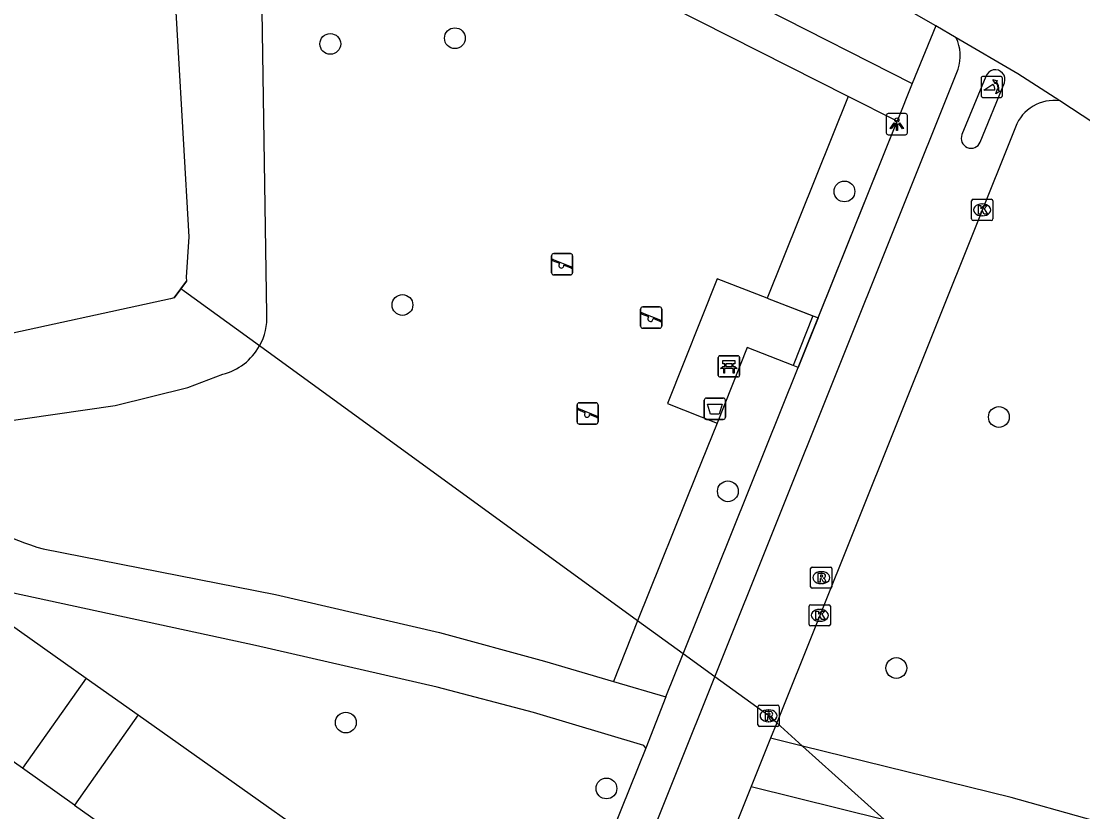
# Model space of a CAD drawing. Extents: x 162812 to 163818, y 381639 to 382470.
# Drawn here: x 163087.58 to 163137.5, y 381964.95 to 382002.14 of the extents above; entities that cross this region are included whole.
import ezdxf

# ---------------------------------------------------------------- set-up
doc = ezdxf.new("R2010")
doc.units = 0
for name, color, linetype in [('IMGEO_Afvalbak', 7, 'Continuous'), ('IMGEO_Bank', 7, 'Continuous'), ('IMGEO_Boom', 7, 'Continuous'), ('IMGEO_Damwand', 7, 'Continuous'), ('IMGEO_Duiker', 7, 'Continuous'), ('IMGEO_Fietspad_gesloten', 7, 'Continuous'), ('IMGEO_Groenvoorziening', 7, 'Continuous'), ('IMGEO_Haag', 7, 'Continuous'), ('IMGEO_Kolk', 7, 'Continuous'), ('IMGEO_Lichtpunt', 7, 'Continuous'), ('IMGEO_Meer_plas_ven_vijver', 7, 'Continuous'), ('IMGEO_Poller', 7, 'Continuous'), ('IMGEO_Rijbaan_lokaal_open', 7, 'Continuous'), ('IMGEO_Rioolput', 7, 'Continuous'), ('IMGEO_Speelvoorziening', 7, 'Continuous'), ('IMGEO_Voetpad_gesloten', 7, 'Continuous'), ('IMGEO_Voetpad_open', 7, 'Continuous')]:
    doc.layers.add(name, color=color, linetype=linetype)

msp = doc.modelspace()

# ---------------------------------------------------------------- linework, layer by layer
at = {"layer": 'IMGEO_Afvalbak'}
for p, q in [((163119.705, 381983.508), (163119.705, 381984.308)), ((163119.705, 381984.308), (163119.705, 381983.508)), ((163119.805, 381984.408), (163120.595, 381984.408)), ((163120.595, 381984.408), (163119.805, 381984.408)), ((163120.695, 381984.308), (163120.695, 381983.508)), ((163120.695, 381983.508), (163120.695, 381984.308)), ((163120.595, 381983.408), (163119.805, 381983.408)), ((163119.805, 381983.408), (163120.595, 381983.408))]:
    msp.add_line(p, q, dxfattribs=at)
msp.add_lwpolyline([(163119.848, 381984.122), (163120.552, 381984.122), (163120.403, 381983.652), (163119.997, 381983.652), (163119.848, 381984.122)], dxfattribs=at)
for centre, start, end in [((163119.805, 381984.308), 90, 180), ((163119.805, 381984.308), 90, 180), ((163120.595, 381984.308), 0, 90), ((163120.595, 381984.308), 360, 90), ((163119.805, 381983.508), 180, 270), ((163119.805, 381983.508), 180, 270), ((163120.595, 381983.508), 270, 0), ((163120.595, 381983.508), 270, 0)]:
    msp.add_arc(centre, 0.1, start, end, dxfattribs=at)
at = {"layer": 'IMGEO_Bank'}
for p, q in [((163120.362, 381985.478), (163120.362, 381986.319)), ((163120.362, 381986.319), (163120.362, 381985.478)), ((163120.437, 381986.403), (163121.278, 381986.403)), ((163121.278, 381986.403), (163120.437, 381986.403)), ((163121.362, 381986.328), (163121.362, 381985.487)), ((163121.362, 381985.487), (163121.362, 381986.328)), ((163121.059, 381985.801), (163120.666, 381985.801)), ((163120.671, 381985.909), (163120.671, 381986.015)), ((163120.715, 381986.015), (163120.715, 381985.909)), ((163121.003, 381986.021), (163120.721, 381986.021)), ((163120.721, 381985.903), (163121.003, 381985.903)), ((163121.009, 381985.909), (163121.009, 381986.015)), ((163121.053, 381986.015), (163121.053, 381985.909)), ((163121.287, 381985.403), (163120.446, 381985.403)), ((163120.446, 381985.403), (163121.287, 381985.403))]:
    msp.add_line(p, q, dxfattribs=at)
for points in [[(163120.609, 381985.801), (163120.467, 381985.801), (163120.579, 381985.903), (163120.665, 381985.903)], [(163120.665, 381986.021), (163120.579, 381986.021), (163120.579, 381986.182), (163121.142, 381986.182), (163121.142, 381986.021), (163121.059, 381986.021)], [(163121.059, 381985.903), (163121.142, 381985.903), (163121.254, 381985.801), (163121.115, 381985.801)], [(163120.659, 381985.794), (163120.659, 381985.587), (163120.616, 381985.587), (163120.616, 381985.794)], [(163121.109, 381985.794), (163121.109, 381985.587), (163121.065, 381985.587), (163121.065, 381985.794)]]:
    msp.add_lwpolyline(points, dxfattribs=at)
for centre, radius, start, end in [((163120.44, 381986.325), 0.0779, 92.4484, 184.2845), ((163120.44, 381986.325), 0.0779, 92.4484, 184.2845), ((163121.284, 381986.325), 0.0779, 2.4484, 94.2845), ((163121.284, 381986.325), 0.0779, 2.4484, 94.2845), ((163120.609, 381985.794), 0.00671, 2.8957, 87.1043), ((163120.666, 381985.794), 0.00671, 92.8957, 177.1043), ((163120.664, 381986.014), 0.00671, 2.8957, 87.1043), ((163120.664, 381985.91), 0.00671, 272.8957, 357.1043), ((163120.721, 381986.014), 0.00671, 92.8957, 177.1043), ((163120.721, 381985.91), 0.00671, 182.8957, 267.1043), ((163121.003, 381986.014), 0.00671, 2.8957, 87.1043), ((163121.003, 381985.91), 0.00671, 272.8957, 357.1043), ((163121.06, 381986.014), 0.00671, 92.8957, 177.1043), ((163121.06, 381985.91), 0.00671, 182.8957, 267.1043), ((163121.058, 381985.794), 0.00671, 2.8957, 87.1043), ((163121.115, 381985.794), 0.00671, 92.8957, 177.1043), ((163120.44, 381985.481), 0.0779, 182.4484, 274.2845), ((163120.44, 381985.481), 0.0779, 182.4484, 274.2845), ((163121.284, 381985.481), 0.0779, 272.4484, 4.2845), ((163121.284, 381985.481), 0.0779, 272.4484, 4.2845)]:
    msp.add_arc(centre, radius, start, end, dxfattribs=at)
at = {"layer": 'IMGEO_Boom'}
for centre in [(163107.976, 382001.34), (163102.116, 382001.071), (163126.295, 381994.132), (163105.51, 381988.791), (163133.557, 381983.521), (163120.814, 381980.026), (163128.735, 381971.712), (163102.847, 381969.145), (163115.104, 381966.046)]:
    msp.add_circle(centre, 0.489, dxfattribs=at)
at = {"layer": 'IMGEO_Damwand'}
msp.add_lwpolyline([(163094.783, 381989.125), (163095.354, 381989.914)], dxfattribs=at)
at = {"layer": 'IMGEO_Duiker'}
msp.add_lwpolyline([(163148.781, 381946.026), (163148.61, 381946.179), (163144.629, 381949.763), (163143.611, 381950.679), (163141.378, 381952.689), (163128.16, 381964.586), (163124.319, 381968.044), (163123.111, 381969.13), (163122.736, 381969.468), (163120.198, 381971.297), (163118.709, 381972.38), (163116.57, 381973.935), (163098.789, 381986.862), (163095.264, 381989.424), (163095.091, 381989.55)], dxfattribs=at)
at = {"layer": 'IMGEO_Fietspad_gesloten'}
for points in [[(163114.729, 381957.637), (163120.198, 381971.297), (163131.643, 381999.882)], [(163132.945, 381999.546), (163131.818, 381996.804)], [(163132.678, 381996.45), (163133.819, 381999.246)], [(163134.332, 381997.163), (163123.111, 381969.13), (163122.824, 381968.413)], [(163122.824, 381968.413), (163121.916, 381966.144)], [(163121.916, 381966.144), (163116.224, 381951.922)]]:
    msp.add_lwpolyline(points, dxfattribs=at)
for centre, radius, start, end in [((163129.694, 382000.507), 2.047, 342.2263, 24.6611), ((163133.383, 381999.398), 0.462, 340.781, 161.3294), ((163136.158, 381996.456), 1.958, 82.1988, 158.8304), ((163132.249, 381996.629), 0.465, 157.902, 337.3511)]:
    msp.add_arc(centre, radius, start, end, dxfattribs=at)
at = {"layer": 'IMGEO_Groenvoorziening'}
for points in [[(163099.134, 381988.352), (163098.849, 382006.72)], [(163086.35, 381983.254), (163092.008, 381984.067), (163095.418, 381984.913), (163097.059, 381985.529)]]:
    msp.add_lwpolyline(points, dxfattribs=at)
for centre, radius, start, end in [((163096.357, 381988.21), 2.781, 331.0004, 2.9261), ((163096.375, 381988.205), 2.762, 284.3284, 330.9015)]:
    msp.add_arc(centre, radius, start, end, dxfattribs=at)
at = {"layer": 'IMGEO_Haag'}
for points in [[(163126.47, 381998.601), (163122.661, 381989.11)], [(163124.498, 381986.798), (163128.77, 381997.436)], [(163122.661, 381989.11), (163124.804, 381988.287), (163123.89, 381985.944)], [(163124.12, 381985.855), (163124.498, 381986.798)], [(163123.89, 381985.944), (163123.89, 381985.944), (163121.727, 381986.783)], [(163118.709, 381972.38), (163124.12, 381985.855)], [(163120.302, 381983.233), (163119.337, 381980.828), (163116.57, 381973.935), (163115.427, 381971.085)]]:
    msp.add_lwpolyline(points, dxfattribs=at)
at = {"layer": 'IMGEO_Kolk'}
for p, q in [((163132.27, 381992.838), (163132.27, 381993.69)), ((163132.345, 381993.764), (163133.197, 381993.764)), ((163132.758, 381993.544), (163132.783, 381993.544)), ((163133.271, 381993.69), (163133.271, 381992.838)), ((163132.781, 381992.984), (163132.756, 381992.984)), ((163133.197, 381992.764), (163132.345, 381992.764)), ((163124.636, 381973.765), (163124.636, 381974.617)), ((163124.711, 381974.691), (163125.563, 381974.691)), ((163125.124, 381974.471), (163125.149, 381974.471)), ((163125.637, 381974.617), (163125.637, 381973.765)), ((163125.147, 381973.911), (163125.122, 381973.911)), ((163125.563, 381973.691), (163124.711, 381973.691))]:
    msp.add_line(p, q, dxfattribs=at)
for points in [[(163132.27, 381992.838), (163132.27, 381993.69)], [(163132.345, 381993.764), (163133.197, 381993.764)], [(163132.591, 381993.464), (163132.714, 381993.464), (163132.714, 381993.313), (163132.844, 381993.464), (163133.008, 381993.464), (163132.862, 381993.313), (163133.015, 381993.064), (163132.863, 381993.064), (163132.778, 381993.228), (163132.714, 381993.161), (163132.714, 381993.064), (163132.591, 381993.064), (163132.591, 381993.464)], [(163133.271, 381993.69), (163133.271, 381992.838)], [(163133.197, 381992.764), (163132.345, 381992.764)], [(163124.636, 381973.765), (163124.636, 381974.617)], [(163124.711, 381974.691), (163125.563, 381974.691)], [(163124.957, 381974.391), (163125.08, 381974.391), (163125.08, 381974.24), (163125.21, 381974.391), (163125.374, 381974.391), (163125.228, 381974.24), (163125.381, 381973.991), (163125.229, 381973.991), (163125.144, 381974.155), (163125.08, 381974.088), (163125.08, 381973.991), (163124.957, 381973.991), (163124.957, 381974.391)], [(163125.637, 381974.617), (163125.637, 381973.765)], [(163125.563, 381973.691), (163124.711, 381973.691)]]:
    msp.add_lwpolyline(points, dxfattribs=at)
for centre, start, end in [((163132.347, 381993.688), 91.552, 178.448), ((163132.347, 381993.688), 91.552, 178.448), ((163133.195, 381993.688), 1.552, 88.448), ((163133.195, 381993.688), 1.552, 88.448), ((163132.347, 381992.84), 181.552, 268.448), ((163132.347, 381992.84), 181.552, 268.448), ((163133.195, 381992.84), 271.552, 358.448), ((163133.195, 381992.84), 271.552, 358.448), ((163124.713, 381974.615), 91.552, 178.448), ((163124.713, 381974.615), 91.552, 178.448), ((163125.561, 381974.615), 1.552, 88.448), ((163125.561, 381974.615), 1.552, 88.448), ((163124.713, 381973.767), 181.552, 268.448), ((163124.713, 381973.767), 181.552, 268.448), ((163125.561, 381973.767), 271.552, 358.448), ((163125.561, 381973.767), 271.552, 358.448)]:
    msp.add_arc(centre, 0.0765, start, end, dxfattribs=at)
for centre, major_axis, ratio, start_param, end_param in [((163132.757, 381993.264), (-0.387, 0.002), 0.722429, 4.712389, 7.853982), ((163132.782, 381993.264), (-0.39, 0.002), 0.717154, 1.570796, 4.712389), ((163125.123, 381974.191), (-0.387, 0.002), 0.722429, 4.712389, 7.853982), ((163125.148, 381974.191), (-0.39, 0.002), 0.717154, 1.570796, 4.712389)]:
    msp.add_ellipse(centre, major_axis=major_axis, ratio=ratio, start_param=start_param, end_param=end_param, dxfattribs=at)
at = {"layer": 'IMGEO_Lichtpunt'}
for p, q in [((163129.162, 381997.792), (163128.354, 381997.792)), ((163129.162, 381997.792), (163128.354, 381997.792)), ((163128.26, 381997.697), (163128.26, 381996.89)), ((163128.26, 381997.697), (163128.26, 381996.89)), ((163129.256, 381996.89), (163129.256, 381997.697)), ((163129.256, 381996.89), (163129.256, 381997.697)), ((163128.354, 381996.796), (163129.162, 381996.796)), ((163128.354, 381996.796), (163129.162, 381996.796))]:
    msp.add_line(p, q, dxfattribs=at)
for points in [[(163128.634, 381997.361), (163128.673, 381997.333), (163128.485, 381997.071), (163128.447, 381997.098), (163128.634, 381997.361)], [(163128.736, 381997.313), (163128.783, 381997.313), (163128.783, 381996.991), (163128.736, 381996.991), (163128.736, 381997.313)], [(163128.846, 381997.333), (163128.884, 381997.36), (163129.071, 381997.098), (163129.032, 381997.07), (163128.846, 381997.333)]]:
    msp.add_lwpolyline(points, dxfattribs=at)
msp.add_circle((163128.759, 381997.495), 0.0994, dxfattribs=at)
for centre, start, end in [((163128.354, 381997.697), 90, 180), ((163128.354, 381997.697), 90, 180), ((163129.162, 381997.697), 0, 90), ((163129.162, 381997.697), 0, 90), ((163128.354, 381996.89), 180, 270), ((163128.354, 381996.89), 180, 270), ((163129.162, 381996.89), 270, 0), ((163129.162, 381996.89), 270, 360)]:
    msp.add_arc(centre, 0.0946, start, end, dxfattribs=at)
at = {"layer": 'IMGEO_Meer_plas_ven_vijver'}
msp.add_lwpolyline([(163094.658, 382005.836), (163095.463, 381991.998), (163095.332, 381990.101), (163095.354, 381989.914), (163094.783, 381989.125), (163094.601, 381989.078), (163085.948, 381987.205)], dxfattribs=at)
at = {"layer": 'IMGEO_Poller'}
for p, q in [((163132.724, 381999.449), (163132.724, 381998.642)), ((163132.724, 381999.449), (163132.724, 381998.642)), ((163133.626, 381999.544), (163132.818, 381999.544)), ((163133.626, 381999.544), (163132.818, 381999.544)), ((163133.72, 381998.642), (163133.72, 381999.449)), ((163133.72, 381998.642), (163133.72, 381999.449)), ((163132.818, 381998.547), (163133.626, 381998.547)), ((163132.818, 381998.547), (163133.626, 381998.547))]:
    msp.add_line(p, q, dxfattribs=at)
for points in [[(163133.403, 381999.273), (163133.391, 381999.2), (163133.266, 381999.405)], [(163133.266, 381999.405), (163133.497, 381999.339), (163133.426, 381999.307)], [(163133.359, 381998.9), (163132.846, 381998.9), (163133.276, 381999.175)], [(163133.419, 381998.728), (163133.485, 381998.959), (163133.515, 381998.891)], [(163133.551, 381998.864), (163133.623, 381998.853), (163133.419, 381998.728)]]:
    msp.add_lwpolyline(points, dxfattribs=at)
for centre, radius, start, end in [((163132.818, 381999.449), 0.0946, 90, 180), ((163132.818, 381999.449), 0.0946, 90, 180), ((163133.045, 381998.96), 0.516, 349.3569, 42.2912), ((163133.626, 381999.449), 0.0946, 0, 90), ((163133.626, 381999.449), 0.0946, 0, 90), ((163133.031, 381998.95), 0.332, 351.3247, 42.4854), ((163133.045, 381998.96), 0.476, 351.7527, 41.1691), ((163132.818, 381998.642), 0.0946, 180, 270), ((163132.818, 381998.642), 0.0946, 180, 270), ((163133.626, 381998.642), 0.0946, 270, 0), ((163133.626, 381998.642), 0.0946, 270, 0)]:
    msp.add_arc(centre, radius, start, end, dxfattribs=at)
at = {"layer": 'IMGEO_Rijbaan_lokaal_open'}
for points in [[(163087.644, 381967.002), (163041.126, 382000), (163000, 382029.075), (162986.475, 382038.685), (162978.206, 382044.6), (162971.264, 382049.436), (162965.988, 382053.161), (162963.554, 382054.88), (162962.384, 382055.718), (162958.651, 382058.394), (162951.212, 382063.853), (162951.044, 382063.961)], [(163130.588, 382001.916), (163125.34, 382004.935)], [(163131.554, 382001.361), (163130.588, 382001.916)], [(163136.424, 381998.396), (163134.441, 381999.67), (163131.554, 382001.361)], [(163142.323, 381994.518), (163136.424, 381998.396)], [(163086.515, 381974.156), (163090.633, 381971.241)], [(163090.633, 381971.241), (163087.644, 381967.002)], [(163090.633, 381971.241), (163093.082, 381969.508)], [(163093.082, 381969.508), (163090.091, 381965.266)], [(163093.082, 381969.508), (163106.14, 381960.256), (163110.459, 381957.202)], [(163090.091, 381965.266), (163087.644, 381967.002)], [(163090.091, 381965.266), (163099.494, 381958.596), (163107.207, 381953.146), (163107.532, 381952.896), (163107.79, 381952.693)]]:
    msp.add_lwpolyline(points, dxfattribs=at)
at = {"layer": 'IMGEO_Rioolput'}
for p, q in [((163124.705, 381975.536), (163124.705, 381976.388)), ((163124.78, 381976.462), (163125.632, 381976.462)), ((163125.706, 381976.388), (163125.706, 381975.536)), ((163125.193, 381976.242), (163125.218, 381976.242)), ((163125.632, 381975.462), (163124.78, 381975.462)), ((163125.216, 381975.682), (163125.191, 381975.682)), ((163122.224, 381969.041), (163122.224, 381969.893)), ((163122.299, 381969.967), (163123.151, 381969.967)), ((163123.225, 381969.893), (163123.225, 381969.041)), ((163122.712, 381969.747), (163122.737, 381969.747)), ((163123.151, 381968.967), (163122.299, 381968.967)), ((163122.735, 381969.187), (163122.71, 381969.187))]:
    msp.add_line(p, q, dxfattribs=at)
for points in [[(163124.705, 381975.536), (163124.705, 381976.388)], [(163124.78, 381976.462), (163125.632, 381976.462)], [(163125.706, 381976.388), (163125.706, 381975.536)], [(163125.294, 381976.16), (163125.042, 381976.162), (163125.042, 381975.762)], [(163125.042, 381975.762), (163125.166, 381975.762), (163125.166, 381975.924), (163125.177, 381975.924)], [(163125.22, 381976.081), (163125.166, 381976.081), (163125.166, 381976)], [(163125.166, 381976), (163125.218, 381976)], [(163125.224, 381975.895), (163125.295, 381975.762), (163125.435, 381975.762), (163125.37, 381975.888)], [(163125.632, 381975.462), (163124.78, 381975.462)], [(163122.224, 381969.041), (163122.224, 381969.893)], [(163122.299, 381969.967), (163123.151, 381969.967)], [(163123.225, 381969.893), (163123.225, 381969.041)], [(163122.813, 381969.665), (163122.561, 381969.667), (163122.561, 381969.267)], [(163122.561, 381969.267), (163122.685, 381969.267), (163122.685, 381969.429), (163122.696, 381969.429)], [(163122.739, 381969.586), (163122.685, 381969.586), (163122.685, 381969.505)], [(163122.685, 381969.505), (163122.737, 381969.505)], [(163122.743, 381969.4), (163122.814, 381969.267), (163122.954, 381969.267), (163122.889, 381969.393)], [(163123.151, 381968.967), (163122.299, 381968.967)]]:
    msp.add_lwpolyline(points, dxfattribs=at)
for centre, radius, start, end in [((163124.782, 381976.386), 0.0765, 91.552, 178.448), ((163124.782, 381976.386), 0.0765, 91.552, 178.448), ((163125.63, 381976.386), 0.0765, 1.552, 88.448), ((163125.63, 381976.386), 0.0765, 1.552, 88.448), ((163125.176, 381975.871), 0.0533, 26.0293, 88.6989), ((163125.202, 381976.189), 0.19, 274.7715, 282.9687), ((163125.226, 381975.985), 0.0964, 77.0061, 93.1865), ((163125.24, 381976.042), 0.0378, 276.6634, 79.6772), ((163125.293, 381976.05), 0.109, 350.3612, 89.416), ((163125.291, 381976.05), 0.112, 277.5842, 350.9817), ((163125.275, 381975.835), 0.108, 29.5134, 73.7905), ((163124.782, 381975.538), 0.0765, 181.552, 268.448), ((163124.782, 381975.538), 0.0765, 181.552, 268.448), ((163125.63, 381975.538), 0.0765, 271.552, 358.448), ((163125.63, 381975.538), 0.0765, 271.552, 358.448), ((163122.301, 381969.891), 0.0765, 91.552, 178.448), ((163122.301, 381969.891), 0.0765, 91.552, 178.448), ((163123.149, 381969.891), 0.0765, 1.552, 88.448), ((163123.149, 381969.891), 0.0765, 1.552, 88.448), ((163122.695, 381969.376), 0.0533, 26.0293, 88.6989), ((163122.721, 381969.694), 0.19, 274.7715, 282.9687), ((163122.745, 381969.49), 0.0964, 77.0061, 93.1865), ((163122.759, 381969.547), 0.0378, 276.6634, 79.6772), ((163122.812, 381969.555), 0.109, 350.3612, 89.416), ((163122.81, 381969.555), 0.112, 277.5842, 350.9817), ((163122.794, 381969.34), 0.108, 29.5134, 73.7905), ((163122.301, 381969.043), 0.0765, 181.552, 268.448), ((163122.301, 381969.043), 0.0765, 181.552, 268.448), ((163123.149, 381969.043), 0.0765, 271.552, 358.448), ((163123.149, 381969.043), 0.0765, 271.552, 358.448)]:
    msp.add_arc(centre, radius, start, end, dxfattribs=at)
for centre, major_axis, ratio, start_param, end_param in [((163125.192, 381975.962), (-0.387, 0.002), 0.722429, 4.712389, 7.853982), ((163125.217, 381975.962), (-0.39, 0.002), 0.717154, 1.570796, 4.712389), ((163122.711, 381969.467), (-0.387, 0.002), 0.722429, 4.712389, 7.853982), ((163122.736, 381969.467), (-0.39, 0.002), 0.717154, 1.570796, 4.712389)]:
    msp.add_ellipse(centre, major_axis=major_axis, ratio=ratio, start_param=start_param, end_param=end_param, dxfattribs=at)
at = {"layer": 'IMGEO_Speelvoorziening'}
for p, q in [((163112.522, 381990.308), (163112.522, 381991.108)), ((163112.522, 381991.108), (163112.522, 381990.308)), ((163112.905, 381990.736), (163112.566, 381990.873)), ((163112.591, 381990.933), (163113.467, 381990.58)), ((163112.622, 381991.208), (163113.412, 381991.208)), ((163113.412, 381991.208), (163112.622, 381991.208)), ((163113.512, 381991.108), (163113.512, 381990.308)), ((163113.512, 381990.308), (163113.512, 381991.108)), ((163113.443, 381990.52), (163113.103, 381990.657)), ((163113.412, 381990.208), (163112.622, 381990.208)), ((163112.622, 381990.208), (163113.412, 381990.208)), ((163116.712, 381987.798), (163116.712, 381988.598)), ((163116.712, 381988.598), (163116.712, 381987.798)), ((163117.095, 381988.226), (163116.756, 381988.363)), ((163116.781, 381988.423), (163117.657, 381988.07)), ((163116.812, 381988.698), (163117.602, 381988.698)), ((163117.602, 381988.698), (163116.812, 381988.698)), ((163117.702, 381988.598), (163117.702, 381987.798)), ((163117.702, 381987.798), (163117.702, 381988.598)), ((163117.633, 381988.01), (163117.293, 381988.147)), ((163117.602, 381987.698), (163116.812, 381987.698)), ((163116.812, 381987.698), (163117.602, 381987.698)), ((163113.723, 381983.29), (163113.723, 381984.09)), ((163113.723, 381984.09), (163113.723, 381983.29)), ((163114.106, 381983.718), (163113.767, 381983.855)), ((163113.792, 381983.915), (163114.668, 381983.562)), ((163113.823, 381984.19), (163114.613, 381984.19)), ((163114.613, 381984.19), (163113.823, 381984.19)), ((163114.713, 381984.09), (163114.713, 381983.29)), ((163114.713, 381983.29), (163114.713, 381984.09)), ((163114.644, 381983.502), (163114.304, 381983.639)), ((163114.613, 381983.19), (163113.823, 381983.19)), ((163113.823, 381983.19), (163114.613, 381983.19))]:
    msp.add_line(p, q, dxfattribs=at)
for centre, radius, start, end in [((163112.622, 381991.108), 0.1, 90, 180), ((163112.622, 381991.108), 0.1, 90, 180), ((163112.579, 381990.903), 0.0327, 68.078, 248.078), ((163113.412, 381991.108), 0.1, 0, 90), ((163113.412, 381991.108), 0.1, 360, 90), ((163112.622, 381990.308), 0.1, 180, 270), ((163112.622, 381990.308), 0.1, 180, 270), ((163112.984, 381990.646), 0.12, 130.9928, 5.1632), ((163113.412, 381990.308), 0.1, 270, 0), ((163113.412, 381990.308), 0.1, 270, 0), ((163113.455, 381990.55), 0.0327, 248.078, 68.078), ((163116.812, 381988.598), 0.1, 90, 180), ((163116.812, 381988.598), 0.1, 90, 180), ((163116.769, 381988.393), 0.0327, 68.078, 248.078), ((163117.602, 381988.598), 0.1, 0, 90), ((163117.602, 381988.598), 0.1, 360, 90), ((163116.812, 381987.798), 0.1, 180, 270), ((163116.812, 381987.798), 0.1, 180, 270), ((163117.174, 381988.136), 0.12, 130.9928, 5.1632), ((163117.602, 381987.798), 0.1, 270, 0), ((163117.602, 381987.798), 0.1, 270, 0), ((163117.645, 381988.04), 0.0327, 248.078, 68.078), ((163113.823, 381984.09), 0.1, 90, 180), ((163113.823, 381984.09), 0.1, 90, 180), ((163113.78, 381983.885), 0.0327, 68.078, 248.078), ((163114.613, 381984.09), 0.1, 0, 90), ((163114.613, 381984.09), 0.1, 360, 90), ((163114.185, 381983.628), 0.12, 130.9928, 5.1632), ((163114.656, 381983.532), 0.0327, 248.078, 68.078), ((163113.823, 381983.29), 0.1, 180, 270), ((163113.823, 381983.29), 0.1, 180, 270), ((163114.613, 381983.29), 0.1, 270, 0), ((163114.613, 381983.29), 0.1, 270, 0)]:
    msp.add_arc(centre, radius, start, end, dxfattribs=at)
at = {"layer": 'IMGEO_Voetpad_gesloten'}
for points in [[(163088.611, 381977.314), (163099.541, 381975.172), (163107.258, 381973.384), (163112.19, 381972.039), (163115.427, 381971.085)], [(163116.95, 381967.948), (163116.866, 381968.065), (163111.676, 381969.623), (163107.145, 381970.817), (163098.595, 381972.774), (163087.214, 381975.231), (163086.924, 381974.785)], [(163115.427, 381971.085), (163117.896, 381970.357)], [(163117.896, 381970.357), (163116.95, 381967.948)], [(163144.532, 381962.703), (163134.127, 381965.619), (163124.319, 381968.044), (163122.824, 381968.413)], [(163121.916, 381966.144), (163128.16, 381964.586), (163133.587, 381963.232), (163141.132, 381961.053)]]:
    msp.add_lwpolyline(points, dxfattribs=at)
msp.add_arc((163093.609, 381993.898), 17.321, 220.9498, 253.228, dxfattribs=at)
at = {"layer": 'IMGEO_Voetpad_open'}
for points in [[(163126.47, 381998.601), (163094.326, 382014.878), (163059.605, 382032.46), (163055.971, 382030.152)], [(163125.34, 382004.935), (163124.845, 382004.567), (163107.979, 382014.063), (163097.298, 382019.509), (163096.2, 382020.075), (163094.602, 382016.947), (163129.487, 381999.207)], [(163130.588, 382001.916), (163129.487, 381999.207)], [(163129.487, 381999.207), (163128.77, 381997.436)], [(163128.77, 381997.436), (163126.47, 381998.601)], [(163125.057, 381988.19), (163128.77, 381997.436)], [(163122.661, 381989.11), (163120.307, 381990.014), (163117.972, 381984.163), (163120.302, 381983.233)], [(163122.661, 381989.11), (163125.057, 381988.19)], [(163125.057, 381988.19), (163124.498, 381986.798)], [(163124.498, 381986.798), (163124.12, 381985.855)], [(163121.727, 381986.783), (163120.302, 381983.233)], [(163123.89, 381985.944), (163121.727, 381986.783)], [(163118.709, 381972.38), (163124.12, 381985.855)], [(163124.12, 381985.855), (163123.89, 381985.944)], [(163124.12, 381985.855), (163124.12, 381985.855)], [(163117.896, 381970.357), (163118.709, 381972.38)], [(163116.95, 381967.948), (163113.106, 381958.381)]]:
    msp.add_lwpolyline(points, dxfattribs=at)

doc.saveas('drawing.dxf')
